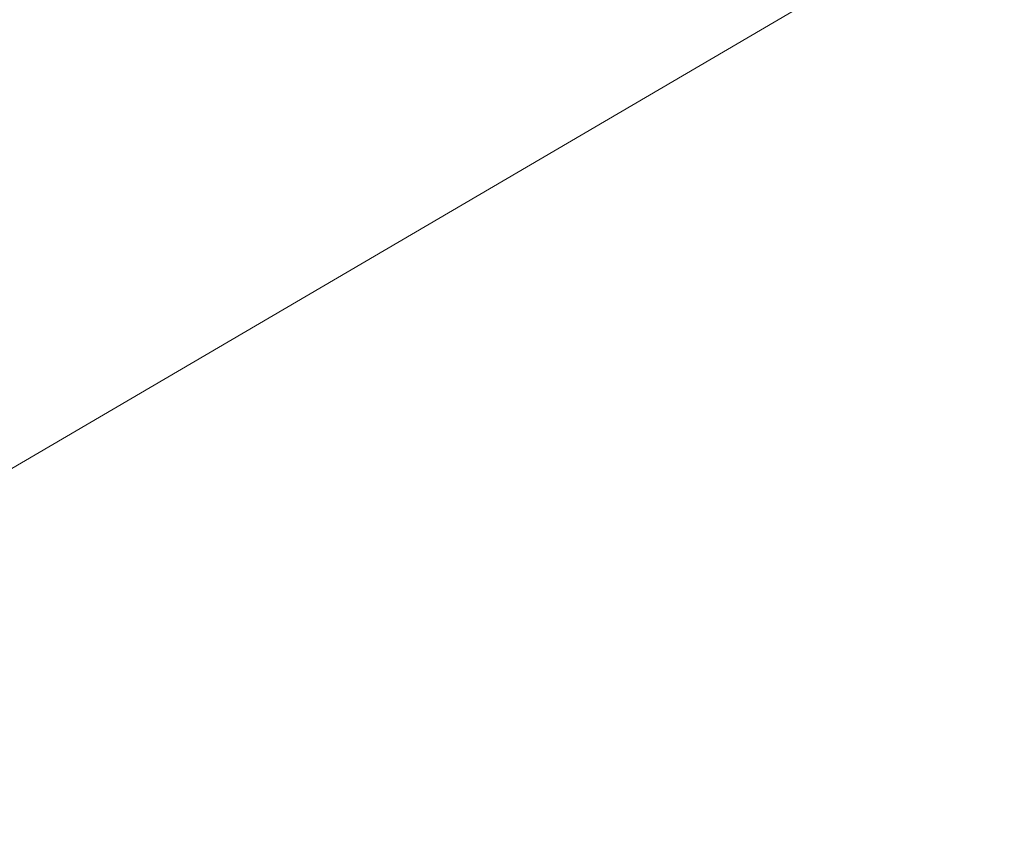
# Model space of a CAD drawing. Header units: metres. Extents: x 163628 to 167855, y 402678 to 405435.
# Tile 445 of 656: x 167387.748 to 167388.416, y 404858.557 to 404859.11. Entities that reach past the tile are written whole.
import ezdxf

# ---------------------------------------------------------------- set-up
doc = ezdxf.new("R2010")
doc.units = ezdxf.units.M
doc.layers.add('X-CA190022.004-UO-DTM inmeting$0$B-ME-KG-BEHEERGRENS-G', color=246, linetype='X-CA190022.004-UO-DTM inmeting$0$KG-BG', lineweight=0)
doc.layers.add('X-CA190022.004-UO-DTM inmeting$0$B-WE-AL-AANPIJLING-T18', color=246, linetype='Continuous', lineweight=0)
doc.styles.add('X-CA190022.004-UO-DTM inmeting$0$NLCS-ISO', font='isocpeur.ttf', dxfattribs={"height": 2.5})
doc.linetypes.add('X-CA190022.004-UO-DTM inmeting$0$KG-BG', pattern='A,5.5,-2,[4,NLCS.SHX,S=1,R=0,X=0,Y=0],-2', length=9.5)

msp = doc.modelspace()

# ---------------------------------------------------------------- linework, layer by layer
at = {"layer": 'X-CA190022.004-UO-DTM inmeting$0$B-ME-KG-BEHEERGRENS-G', "ltscale": 0.5}
msp.add_line((167389.175, 404859.644, 9.101), (167386.69099, 404858.18886, 9.23844), dxfattribs=at)

# ---------------------------------------------------------------- texts
at = {"layer": 'X-CA190022.004-UO-DTM inmeting$0$B-WE-AL-AANPIJLING-T18', "linetype": 'ByBlock', "insert": (167386.90073, 404859.86259), "char_height": 0.18, "attachment_point": 5, "rotation": 27.16151, "style": 'X-CA190022.004-UO-DTM inmeting$0$NLCS-ISO'}
msp.add_mtext_dynamic_manual_height_columns('Beheersgrens: hekwerk, muur, haag etc..', width=6.0054575, gutter_width=12.201, heights=[0.234], dxfattribs=at)

doc.saveas('drawing.dxf')
